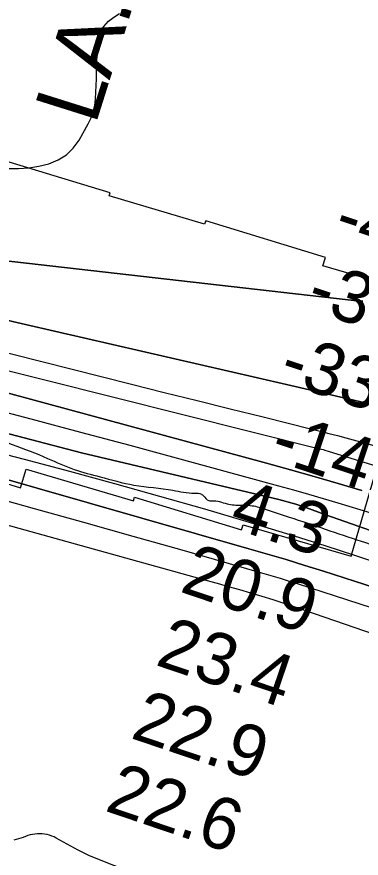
# Model space of a CAD drawing. Extents: x 3361039 to 3398939, y 576572 to 602007.
# Drawn here: x 3390253 to 3390699, y 584738 to 585828 of the extents above; entities that cross this region are included whole.
import ezdxf

# ---------------------------------------------------------------- set-up
doc = ezdxf.new("R2010")
doc.units = 0
for name, color, linetype in [('V-LEVE-TOET', 7, 'Continuous'), ('V-RIVR-EDGE', 7, 'Continuous'), ('V-RIVR-RANG', 7, 'Continuous'), ('V-RRAP-RVMT', 7, 'Continuous'), ('V-TOPO-DPTH', 7, 'Continuous'), ('V-TOPO-MAJR', 7, 'Continuous'), ('V-TOPO-MINR', 7, 'Continuous'), ('V-TOPO-WATR', 7, 'Continuous'), ('V-UTIL-IDEN', 7, 'Continuous')]:
    doc.layers.add(name, color=color, linetype=linetype)

msp = doc.modelspace()

# ---------------------------------------------------------------- linework, layer by layer
at = {"layer": 'V-LEVE-TOET'}
for points in [[(3390332.5, 584748.1), (3390318.2, 584755.8), (3390304, 584763.8), (3390301.1, 584765.2), (3390298.2, 584766.4), (3390295.1, 584767.4), (3390292.1, 584768.2), (3390288.9, 584768.8), (3390285.8, 584769.2), (3390282.6, 584769.3), (3390279.5, 584769.3), (3390276.3, 584769), (3390273.1, 584768.5), (3390270, 584767.9), (3390267, 584767), (3390264, 584765.9), (3390261.1, 584764.6), (3390249, 584760.9)], [(3390709.2, 584593.8), (3390674.7, 584608.1), (3390640.2, 584622.6), (3390605.8, 584637.3), (3390571.5, 584652.2), (3390537.3, 584667.3), (3390505.4, 584679.1), (3390473.6, 584691.1), (3390441.8, 584703.2), (3390410.1, 584715.5), (3390378.5, 584728), (3390347, 584740.6), (3390332.5, 584748.1)]]:
    msp.add_lwpolyline(points, dxfattribs=at)
at = {"layer": 'V-RIVR-EDGE'}
msp.add_spline([(3387368.6, 585771), (3387389, 585767.6), (3387407.3, 585766.1), (3387418.2, 585761.7), (3387425.5, 585756.5), (3387441.6, 585752.8), (3387452.6, 585751.4), (3387462.1, 585753.9), (3387477.4, 585758.2), (3387482.9, 585759.3), (3387491.7, 585759.3), (3387502.3, 585758.2), (3387510.3, 585756.3), (3387521.6, 585753), (3387530.1, 585752.3), (3387538.5, 585752.2), (3387549.8, 585752.2), (3387558.9, 585755.5), (3387571.4, 585756.9), (3387583.4, 585757.3), (3387598.4, 585756.1), (3387629.8, 585749.5), (3387659.8, 585743.5), (3387703.3, 585736.8), (3387727.4, 585734.2), (3387739.1, 585733.5), (3387750.8, 585734.2), (3387753.7, 585731.6), (3387763.2, 585723.9), (3387774.5, 585720.6), (3387790.6, 585719.8), (3387800.1, 585721.6), (3387814, 585720.1), (3387824.6, 585720.1), (3387847.3, 585714.2), (3387884.2, 585709.4), (3387930.2, 585702.7), (3387980.6, 585701.1), (3388035.1, 585696.5), (3388076, 585694.6), (3388096.9, 585693.8), (3388120.3, 585690.5), (3388145.1, 585685.3), (3388171.8, 585682.3), (3388198.8, 585676.8), (3388222.6, 585669.4), (3388245.6, 585660.6), (3388260.9, 585655.4), (3388279.6, 585655.4), (3388291.3, 585658.3), (3388298.9, 585663.7), (3388299.3, 585666.3), (3388299, 585670.7), (3388290.6, 585674.4), (3388291.7, 585677.3), (3388293.9, 585678.4), (3388303, 585677.6), (3388318.7, 585676.5), (3388334.1, 585672.8), (3388354.1, 585663.6), (3388357.1, 585659.9), (3388363.3, 585658.1), (3388368.4, 585658.1), (3388371, 585661), (3388375.3, 585662.1), (3388379, 585661.3), (3388383, 585659.1), (3388383.7, 585654.4), (3388384.1, 585649.3), (3388389.9, 585647.4), (3388406, 585642.3), (3388468.9, 585637.7), (3388491.5, 585635.8), (3388534.6, 585628.4), (3388578.1, 585619.2), (3388610.6, 585613.6), (3388635.9, 585612.1), (3388727.9, 585599.4), (3388768.5, 585591.7), (3388822.6, 585580.9), (3388865, 585570.6), (3388906.6, 585562.8), (3388924.1, 585559.5), (3388938.8, 585562), (3388961.4, 585563.4), (3388974.2, 585560.1), (3389007.5, 585553.4), (3389018.8, 585554.5), (3389027.2, 585555.9), (3389037.1, 585555.9), (3389051.7, 585553.7), (3389061.2, 585553.3), (3389081.3, 585552.1), (3389098.1, 585551), (3389120.4, 585548.7), (3389143.4, 585546.5), (3389160.2, 585542.1), (3389200.8, 585534.7), (3389222.3, 585525.1), (3389247.2, 585519.2), (3389280.4, 585509.6), (3389307.5, 585497.8), (3389334.5, 585487.2), (3389349.5, 585483.1), (3389361.5, 585483.1), (3389382.7, 585479), (3389397, 585476.8), (3389416.7, 585468.7), (3389441.9, 585458.4), (3389464.9, 585451.4), (3389479.5, 585449.2), (3389506.2, 585446.2), (3389533.2, 585447.2), (3389558.5, 585444.2), (3389577.8, 585437.9), (3389603.4, 585431.3), (3389618.7, 585425.1), (3389639.2, 585415.1), (3389657.8, 585410.3), (3389693.2, 585404.8), (3389768.9, 585383), (3389806.5, 585373), (3389854.3, 585362.3), (3389881.7, 585358.6), (3389913.9, 585354.5), (3389953.7, 585349.3), (3390008.2, 585341.8), (3390037.8, 585336.3), (3390074.3, 585327.8), (3390128, 585312.7), (3390164.5, 585301.6), (3390200.7, 585289.8), (3390292.7, 585255.6), (3390327.1, 585241.3), (3390360.7, 585231.7), (3390404.5, 585221), (3390454.9, 585214.3), (3390483.1, 585210.5), (3390491.8, 585209.4), (3390494.4, 585207.2), (3390501.3, 585201), (3390507.9, 585200.6), (3390527.3, 585196.2), (3390545.9, 585195), (3390557.6, 585194.3), (3390574.4, 585189.8), (3390605.5, 585179.5), (3390698.6, 585148.2), (3390763.2, 585126.9), (3390811.1, 585111), (3390852.4, 585097.8), (3390900.9, 585081.6), (3390948.1, 585063.5), (3390993.7, 585048.4), (3391036.8, 585031.9), (3391070.8, 585020.1), (3391140.5, 584997.6), (3391201.5, 584974.1), (3391247.5, 584957.5), (3391310.7, 584933.6), (3391362.2, 584914.8), (3391400.6, 584900.1), (3391441.8, 584885.7), (3391505.4, 584861.1), (3391563.5, 584841.9), (3391658.8, 584807.3), (3391712.8, 584786), (3391758.8, 584767.3), (3391796.1, 584749.6), (3391880.4, 584718.3), (3391926.8, 584701.4), (3391969.2, 584685.2), (3392003.9, 584666.9), (3392040, 584650.3), (3392077.6, 584636), (3392135.7, 584613.2), (3392164.9, 584598.1), (3392196, 584583.8), (3392224.8, 584578.2), (3392263.5, 584567.9), (3392290.6, 584559.8), (3392322.7, 584546.5), (3392396.5, 584512.7), (3392439.9, 584496.2), (3392471.7, 584484.8), (3392502, 584473.3), (3392510.8, 584467.5), (3392535.2, 584458.3), (3392606.1, 584432.9), (3392632.4, 584421.5), (3392666.7, 584406.8), (3392715.6, 584386.9), (3392777.4, 584364.8), (3392827, 584348.3), (3392863.6, 584335.4), (3392897.9, 584321.8), (3392928.6, 584307.8), (3392965.4, 584294.9), (3393010, 584279.1), (3393054.6, 584263.2), (3393092.5, 584248.5), (3393195.2, 584206.6), (3393234.2, 584187.9), (3393264.5, 584173.5), (3393294.1, 584162.1), (3393336.8, 584147.4), (3393374.5, 584136.3), (3393402.2, 584127.5), (3393414.3, 584119.8), (3393435.4, 584109.1), (3393459.2, 584098.1), (3393478.9, 584087.5), (3393513.6, 584076.4), (3393541.7, 584067.2), (3393588.1, 584047.4), (3393643.2, 584028.9), (3393668.4, 584018.3), (3393699.8, 584005), (3393737.1, 583991.8), (3393781.7, 583976), (3393884.7, 583943.2), (3393927, 583928.8), (3393981.1, 583908.2), (3394043.9, 583885.4), (3394095.8, 583868.1), (3394154.9, 583847.1), (3394200.2, 583830.5), (3394247, 583816.2), (3394293, 583801.4), (3394349.6, 583781.2), (3394409.1, 583754.7), (3394451.8, 583730.5), (3394470.5, 583720.2), (3394481.8, 583715.4), (3394494.2, 583713.6), (3394502.6, 583708.1), (3394507.3, 583700.4), (3394511.3, 583697.8), (3394522.7, 583692.3), (3394557.3, 583675.8), (3394600.4, 583659.9), (3394658.1, 583638.9), (3394704.5, 583623.5), (3394760.4, 583607.6), (3394824, 583588.8), (3394867.8, 583570.8), (3394925.9, 583546.9), (3394972.2, 583528.9), (3394995.6, 583520), (3395064.7, 583504.2), (3395088.4, 583499.3), (3395120.2, 583491.6), (3395149.1, 583480.5), (3395173.2, 583476.8), (3395201.3, 583471.3), (3395236.4, 583459.9), (3395256.8, 583451.8), (3395280.9, 583445.5), (3395300.3, 583445.1), (3395316.7, 583440.7), (3395324.4, 583433.3), (3395335.3, 583426), (3395353.6, 583417.9), (3395398.9, 583403.9), (3395426.3, 583397.2), (3395442, 583391), (3395455.9, 583383.3), (3395476, 583377.8), (3395495.7, 583369.3), (3395511, 583368.2), (3395530.4, 583365.9), (3395550.5, 583361.8), (3395654.6, 583334.9), (3395704.7, 583322.4), (3395743.7, 583306.9), (3395765.3, 583295.5), (3395788.3, 583286.3), (3395816.4, 583278.9), (3395861.7, 583270.8), (3395916.2, 583261.5), (3395960.7, 583252.6), (3396008.6, 583242.6), (3396060.8, 583230.5), (3396093.4, 583222.3), (3396135.4, 583208.7), (3396170.1, 583199.8), (3396204.4, 583191.3), (3396254.8, 583177.3), (3396301.2, 583165.9), (3396364.4, 583152.9), (3396399.1, 583144.4), (3396426.9, 583138.5), (3396463.1, 583133), (3396489.8, 583132.9), (3396523.4, 583130.2), (3396607.8, 583114), (3396670.3, 583102.1), (3396708.3, 583095.4), (3396743, 583089.5), (3396775.1, 583083.9)], degree=3, dxfattribs=at)
at = {"layer": 'V-RRAP-RVMT'}
for points in [[(3390685.7, 585129), (3390783.7, 585465.6), (3390648.8, 585504.8), (3390652.2, 585515.7), (3390497.3, 585563.3), (3390495.9, 585558.8), (3390372.4, 585595.5), (3390373.7, 585599.7), (3390218.6, 585646.7), (3390217.1, 585641.8), (3390080.1, 585682.4), (3390078.7, 585677.7), (3389945.1, 585716.3), (3389952.9, 585741.6), (3389804, 585787.6), (3389799.7, 585774.2), (3389655.5, 585815.8), (3389654.5, 585812.6)], [(3389621.7, 585422.2), (3389686.9, 585403.4), (3389682.3, 585388.9), (3389820.2, 585346.3), (3389819, 585342), (3389975.2, 585296.9), (3389977.1, 585303.4), (3390093.6, 585268.9), (3390100.4, 585291.8), (3390152.9, 585275.2), (3390145.3, 585251.8), (3390257.8, 585217.5), (3390265.1, 585241.6), (3390403.8, 585200.4), (3390405.3, 585205.4), (3390543.8, 585162.9), (3390545.8, 585169.6), (3390685.7, 585129)]]:
    msp.add_lwpolyline(points, dxfattribs=at)
at = {"layer": 'V-TOPO-DPTH'}
for points in [[(3390700.8, 585459.2), (3390696.7, 585459.3), (3390098.4, 585527.6), (3389590.7, 585635.5), (3389096.9, 585679.6), (3389066.5, 585682.5), (3389036.1, 585685.4), (3388988.5, 585690.1), (3388981.9, 585690.8), (3388975.3, 585691.5), (3388968.7, 585692.4), (3388962.1, 585693.3), (3388917.5, 585699.6), (3388888.6, 585703.7), (3388859.7, 585707.8), (3388830.8, 585712), (3388801.9, 585716.1), (3388286.5, 585790.3)], [(3388286.5, 585790.3), (3388801.9, 585716.1), (3388830.8, 585712), (3388859.7, 585707.8), (3388888.6, 585703.7), (3388917.5, 585699.6), (3388962.1, 585693.3), (3388968.7, 585692.4), (3388975.3, 585691.5), (3388981.9, 585690.8), (3388988.5, 585690.1), (3389036.1, 585685.4), (3389066.5, 585682.5), (3389096.9, 585679.6), (3389590.7, 585635.5), (3390098.4, 585527.6), (3390696.7, 585459.3), (3390700.8, 585459.2)], [(3390707.6, 585326.6), (3390672.4, 585334.9), (3390637.2, 585343.1), (3390602, 585351.3), (3390264.3, 585428.8), (3390228.4, 585437.2), (3390192.6, 585445.6), (3390156.8, 585454.2), (3390121, 585462.9), (3390068.3, 585475.9), (3390058.9, 585478.3), (3390049.6, 585480.7), (3390040.3, 585483.2), (3390031, 585485.8), (3389602.7, 585594.1), (3389592.4, 585596.4), (3389582, 585598.4), (3389571.6, 585600.1), (3389561.1, 585601.6), (3389457.3, 585614.4), (3389394.8, 585622), (3389332.4, 585629.3)], [(3389332.4, 585629.3), (3389394.8, 585622), (3389457.3, 585614.4), (3389561.1, 585601.6), (3389571.6, 585600.1), (3389582, 585598.4), (3389592.4, 585596.4), (3389602.7, 585594.1), (3390031, 585485.8), (3390040.3, 585483.2), (3390049.6, 585480.7), (3390058.9, 585478.3), (3390068.3, 585475.9), (3390121, 585462.9), (3390156.8, 585454.2), (3390192.6, 585445.6), (3390228.4, 585437.2), (3390264.3, 585428.8), (3390602, 585351.3), (3390637.2, 585343.1), (3390672.4, 585334.9), (3390707.6, 585326.6)], [(3390745.1, 585150.1), (3390651.5, 585182.7), (3390626.8, 585192.1), (3390614.1, 585196.4), (3390592, 585202.4), (3390336.7, 585262.6), (3390047.4, 585338.3), (3389812.5, 585396.8), (3389593, 585450.9), (3389572.6, 585456.1), (3389556.4, 585460.4), (3389535.2, 585466.4), (3389062.9, 585558.7), (3388971.8, 585572.5), (3388953.9, 585574.3), (3388926.7, 585578.6), (3388768.4, 585604.5)], [(3388768.4, 585604.5), (3388926.7, 585578.6), (3388953.9, 585574.3), (3388971.8, 585572.5), (3389062.9, 585558.7), (3389535.2, 585466.4), (3389556.4, 585460.4), (3389572.6, 585456.1), (3389593, 585450.9), (3389812.5, 585396.8), (3390047.4, 585338.3), (3390336.7, 585262.6), (3390592, 585202.4), (3390614.1, 585196.4), (3390626.8, 585192.1), (3390651.5, 585182.7), (3390745.1, 585150.1)], [(3390093.8, 585429.5), (3390401.2, 585351.8), (3390443.8, 585341.1), (3390486.3, 585330.4), (3390528.9, 585319.8), (3390571.5, 585309.3), (3390634.5, 585293.6), (3390645.6, 585290.9), (3390656.6, 585288), (3390667.7, 585285.1), (3390678.7, 585282.1), (3390852.2, 585234.7)], [(3390093.8, 585429.5), (3390401.2, 585351.8), (3390443.8, 585341.1), (3390486.3, 585330.4), (3390528.9, 585319.8), (3390571.5, 585309.3), (3390634.5, 585293.6), (3390645.6, 585290.9), (3390656.6, 585288), (3390667.7, 585285.1), (3390678.7, 585282.1), (3390852.2, 585234.7)], [(3390699.4, 585214.1), (3390668.7, 585223.2), (3390637.9, 585232.1), (3390607, 585240.8), (3390576.1, 585249.3), (3390087.4, 585381.8)], [(3390087.4, 585381.8), (3390576.1, 585249.3), (3390607, 585240.8), (3390637.9, 585232.1), (3390668.7, 585223.2), (3390699.4, 585214.1)], [(3390904, 585027.3), (3390649.8, 585109.3), (3390625.7, 585116.9), (3390601.6, 585124.4), (3390577.5, 585131.6), (3390553.2, 585138.6), (3390140.2, 585256.6)]]:
    msp.add_lwpolyline(points, dxfattribs=at)
at = {"layer": 'V-TOPO-MAJR'}
msp.add_lwpolyline([(3390241.6, 585631.1), (3390255, 585631.2), (3390268.3, 585632.1), (3390281.4, 585634.2), (3390294.4, 585637.2), (3390306.3, 585642.1), (3390317, 585648.6), (3390325.9, 585657.4), (3390333.5, 585667.8), (3390345.3, 585688.8), (3390349, 585696.5), (3390351.9, 585704.5), (3390353.7, 585712.7), (3390354.7, 585721.2), (3390355.2, 585729.8), (3390355.6, 585738.4), (3390355.9, 585747.1), (3390356.2, 585755.7), (3390357.4, 585791.3), (3390358.7, 585799.9), (3390361.3, 585807.9), (3390365.7, 585815.1), (3390371.4, 585821.7), (3390378.5, 585827.2), (3390385.9, 585831.9)], dxfattribs=at)
at = {"layer": 'V-TOPO-MINR'}
for points in [[(3390700.8, 585459.2), (3390696.7, 585459.3), (3390098.4, 585527.6), (3389590.7, 585635.5), (3389096.9, 585679.6), (3389066.5, 585682.5), (3389036.1, 585685.4), (3388988.5, 585690.1), (3388981.9, 585690.8), (3388975.3, 585691.5), (3388968.7, 585692.4), (3388962.1, 585693.3), (3388917.5, 585699.6), (3388888.6, 585703.7), (3388859.7, 585707.8), (3388830.8, 585712), (3388801.9, 585716.1), (3388286.5, 585790.3)], [(3389332.4, 585629.3), (3389394.8, 585622), (3389457.3, 585614.4), (3389561.1, 585601.6), (3389571.6, 585600.1), (3389582, 585598.4), (3389592.4, 585596.4), (3389602.7, 585594.1), (3390031, 585485.8), (3390040.3, 585483.2), (3390049.6, 585480.7), (3390058.9, 585478.3), (3390068.3, 585475.9), (3390121, 585462.9), (3390156.8, 585454.2), (3390192.6, 585445.6), (3390228.4, 585437.2), (3390264.3, 585428.8), (3390602, 585351.3), (3390637.2, 585343.1), (3390672.4, 585334.9), (3390707.6, 585326.6)], [(3389327.8, 585575.3), (3389511.6, 585545.4), (3389539.6, 585540.6), (3389567.5, 585535.3), (3389595.3, 585529.4), (3389623, 585523.1), (3389787.5, 585484), (3389828.1, 585474.2), (3389868.6, 585464.2), (3389909.1, 585453.9), (3389949.6, 585443.5), (3389952.5, 585442.7), (3389991.5, 585432.6), (3390030.5, 585422.6), (3390069.5, 585412.6), (3390108.5, 585402.8), (3390646.4, 585267.6), (3390647.4, 585267.3), (3390649.2, 585266.9), (3390652.8, 585265.9), (3390656, 585264.9), (3391449.4, 585020)], [(3389106.6, 585471.9), (3389524.2, 585347.4), (3389542.5, 585343.4), (3389560.7, 585339.5), (3389941.2, 585251.5), (3389956.5, 585247.6), (3389971.7, 585243.6), (3389986.9, 585239.6), (3390002.1, 585235.4), (3390497.7, 585097.9), (3390512.2, 585093.9), (3390526.6, 585089.8), (3390541.1, 585085.7), (3390555.5, 585081.5), (3390569.9, 585077.2), (3390584.3, 585072.8), (3390598.6, 585068.1), (3390612.8, 585063.4), (3391305.1, 584824.7)], [(3390093.8, 585429.5), (3390401.2, 585351.8), (3390443.8, 585341.1), (3390486.3, 585330.4), (3390528.9, 585319.8), (3390571.5, 585309.3), (3390634.5, 585293.6), (3390645.6, 585290.9), (3390656.6, 585288), (3390667.7, 585285.1), (3390678.7, 585282.1), (3390852.2, 585234.7)], [(3390087.4, 585381.8), (3390576.1, 585249.3), (3390607, 585240.8), (3390637.9, 585232.1), (3390668.7, 585223.2), (3390699.4, 585214.1)], [(3390012.6, 585319.5), (3390262.4, 585254.5), (3390320.9, 585239), (3390379.4, 585223.1), (3390437.7, 585206.7), (3390495.9, 585190), (3390532.2, 585179.4), (3390572.2, 585167.4), (3390612, 585155.2), (3390651.7, 585142.5), (3390691.3, 585129.6), (3391270.7, 584936.1)], [(3390206.9, 585323.5), (3390271, 585306.8), (3390335.1, 585289.7), (3390399.1, 585272.5), (3390591.7, 585220.1), (3390611, 585214.8), (3390630.2, 585209.3), (3390649.4, 585203.7), (3390668.5, 585198), (3390896, 585128.7)], [(3390140.2, 585256.6), (3390553.2, 585138.6), (3390577.5, 585131.6), (3390601.6, 585124.4), (3390625.7, 585116.9), (3390649.8, 585109.3), (3390904, 585027.3)], [(3390211.8, 585208.2), (3390275.5, 585190.6), (3390339.2, 585173), (3390402.9, 585155), (3390466.5, 585136.9), (3390569.7, 585107.3), (3390581.6, 585103.9), (3390593.5, 585100.3), (3390605.4, 585096.6), (3390617.2, 585092.9), (3390711.5, 585062.5)]]:
    msp.add_lwpolyline(points, dxfattribs=at)
at = {"layer": 'V-TOPO-WATR'}
msp.add_lwpolyline([(3390745.1, 585150.1), (3390651.5, 585182.7), (3390626.8, 585192.1), (3390614.1, 585196.4), (3390592, 585202.4), (3390336.7, 585262.6), (3390047.4, 585338.3), (3389812.5, 585396.8), (3389593, 585450.9), (3389572.6, 585456.1), (3389556.4, 585460.4), (3389535.2, 585466.4), (3389062.9, 585558.7), (3388971.8, 585572.5), (3388953.9, 585574.3), (3388926.7, 585578.6), (3388768.4, 585604.5)], dxfattribs=at)

# ---------------------------------------------------------------- texts
at = {"layer": 'V-RIVR-RANG'}
for s, rotation, p in [('-44', 341.5598, (3390660.3, 585543.8)), ('-39', 341.5598, (3390625, 585450.2)), ('-33', 341.5598, (3390589.8, 585356.5)), ('-14', 341.5598, (3390577.8, 585255.1)), ('4.3', 341.5598, (3390525.9, 585167)), ('20.9', 341.2783, (3390462.3, 585083.4)), ('23.4', 341.2783, (3390430.6, 584988.5)), ('22.9', 341.2783, (3390398.5, 584893.8)), ('22.6', 341.2783, (3390365.2, 584799.6))]:
    msp.add_text(s, height=67, rotation=rotation, dxfattribs=at).set_placement(p)
at = {"layer": 'V-UTIL-IDEN'}
msp.add_text('LA. PWR. & LT. CO.', height=83, rotation=72.5093, dxfattribs=at).set_placement((3390354.4, 585686))

doc.saveas('drawing.dxf')
